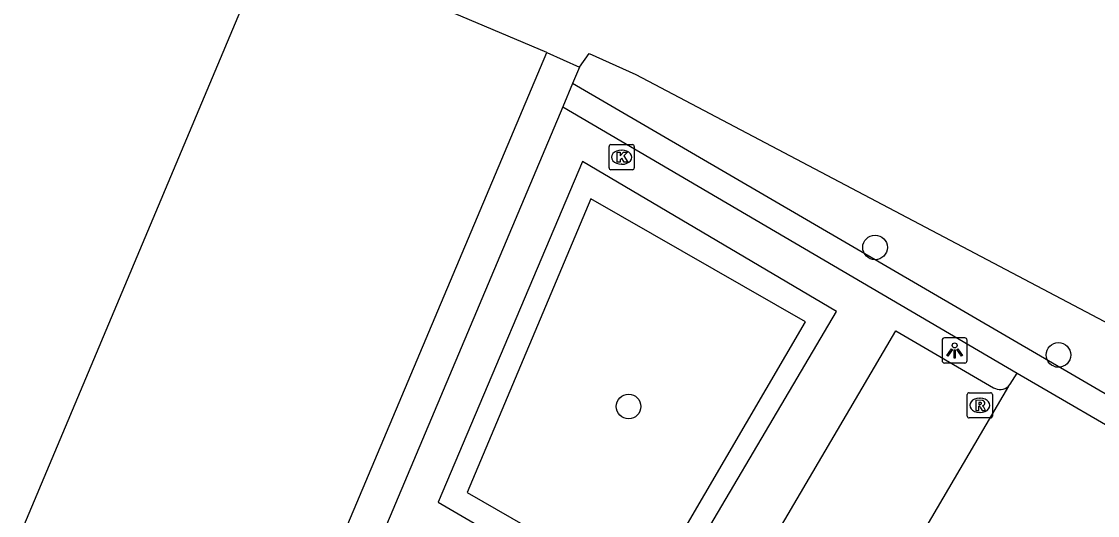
# Model space of a CAD drawing. Extents: x 160664 to 161506, y 382245 to 383288.
# Drawn here: x 161037.82 to 161080.58, y 383151.52 to 383171.15 of the extents above; entities that cross this region are included whole.
import ezdxf

# ---------------------------------------------------------------- set-up
doc = ezdxf.new("R2010")
doc.units = 0
for name, color, linetype in [('IMGEO_Boom', 7, 'Continuous'), ('IMGEO_Groenvoorziening', 7, 'Continuous'), ('IMGEO_Hek', 7, 'Continuous'), ('IMGEO_Kolk', 7, 'Continuous'), ('IMGEO_Lichtpunt', 7, 'Continuous'), ('IMGEO_Pand', 7, 'Continuous'), ('IMGEO_Rijbaan_lokaal_open', 7, 'Continuous'), ('IMGEO_Rioolput', 7, 'Continuous'), ('IMGEO_Voetpad_open', 7, 'Continuous')]:
    doc.layers.add(name, color=color, linetype=linetype)

msp = doc.modelspace()

# ---------------------------------------------------------------- linework, layer by layer
at = {"layer": 'IMGEO_Boom'}
for centre in [(161071.741, 383162.174), (161079.03, 383157.901), (161061.946, 383155.854)]:
    msp.add_circle(centre, 0.489, dxfattribs=at)
at = {"layer": 'IMGEO_Groenvoorziening'}
for points in [[(161059.994, 383169.339), (161060.373, 383169.88), (161062.233, 383169.04), (161086.232, 383156.39)], [(161084.726, 383154.118), (161059.721, 383168.691)], [(161060.451, 383164.104), (161055.527, 383152.435), (161062.631, 383148.352), (161068.976, 383159.221), (161060.451, 383164.104)]]:
    msp.add_lwpolyline(points, dxfattribs=at)
at = {"layer": 'IMGEO_Hek'}
msp.add_lwpolyline([(161062.233, 383169.04), (161086.232, 383156.39)], dxfattribs=at)
at = {"layer": 'IMGEO_Kolk'}
for p, q in [((161061.171, 383165.332), (161061.171, 383166.184)), ((161061.246, 383166.258), (161062.098, 383166.258)), ((161061.659, 383166.038), (161061.684, 383166.038)), ((161062.172, 383166.184), (161062.172, 383165.332)), ((161062.098, 383165.258), (161061.246, 383165.258)), ((161061.682, 383165.478), (161061.657, 383165.478))]:
    msp.add_line(p, q, dxfattribs=at)
for points in [[(161061.171, 383165.332), (161061.171, 383166.184)], [(161061.246, 383166.258), (161062.098, 383166.258)], [(161061.492, 383165.958), (161061.615, 383165.958), (161061.615, 383165.807), (161061.745, 383165.958), (161061.909, 383165.958), (161061.763, 383165.807), (161061.916, 383165.558), (161061.764, 383165.558), (161061.679, 383165.722), (161061.615, 383165.655), (161061.615, 383165.558), (161061.492, 383165.558), (161061.492, 383165.958)], [(161062.172, 383166.184), (161062.172, 383165.332)], [(161062.098, 383165.258), (161061.246, 383165.258)]]:
    msp.add_lwpolyline(points, dxfattribs=at)
for centre, start, end in [((161061.248, 383166.182), 91.552, 178.448), ((161061.248, 383166.182), 91.552, 178.448), ((161062.096, 383166.182), 1.552, 88.448), ((161062.096, 383166.182), 1.552, 88.448), ((161061.248, 383165.334), 181.552, 268.448), ((161061.248, 383165.334), 181.552, 268.448), ((161062.096, 383165.334), 271.552, 358.448), ((161062.096, 383165.334), 271.552, 358.448)]:
    msp.add_arc(centre, 0.0765, start, end, dxfattribs=at)
for centre, major_axis, ratio, start_param, end_param in [((161061.658, 383165.758), (-0.387, 0.002), 0.722429, 4.712389, 7.853982), ((161061.683, 383165.758), (-0.39, 0.002), 0.717154, 1.570796, 4.712389)]:
    msp.add_ellipse(centre, major_axis=major_axis, ratio=ratio, start_param=start_param, end_param=end_param, dxfattribs=at)
at = {"layer": 'IMGEO_Lichtpunt'}
for p, q in [((161074.406, 383158.483), (161074.406, 383157.676)), ((161074.406, 383158.483), (161074.406, 383157.676)), ((161075.308, 383158.578), (161074.5, 383158.578)), ((161075.308, 383158.578), (161074.5, 383158.578)), ((161075.402, 383157.676), (161075.402, 383158.483)), ((161075.402, 383157.676), (161075.402, 383158.483)), ((161074.5, 383157.582), (161075.308, 383157.582)), ((161074.5, 383157.582), (161075.308, 383157.582))]:
    msp.add_line(p, q, dxfattribs=at)
for points in [[(161074.78, 383158.147), (161074.819, 383158.119), (161074.631, 383157.857), (161074.593, 383157.884), (161074.78, 383158.147)], [(161074.882, 383158.099), (161074.929, 383158.099), (161074.929, 383157.777), (161074.882, 383157.777), (161074.882, 383158.099)], [(161074.992, 383158.119), (161075.03, 383158.146), (161075.217, 383157.884), (161075.178, 383157.856), (161074.992, 383158.119)]]:
    msp.add_lwpolyline(points, dxfattribs=at)
msp.add_circle((161074.905, 383158.281), 0.0994, dxfattribs=at)
for centre, start, end in [((161074.5, 383158.483), 90, 180), ((161074.5, 383158.483), 90, 180), ((161075.308, 383158.483), 0, 90), ((161075.308, 383158.483), 0, 90), ((161074.5, 383157.676), 180, 270), ((161074.5, 383157.676), 180, 270), ((161075.308, 383157.676), 270, 0), ((161075.308, 383157.676), 270, 360)]:
    msp.add_arc(centre, 0.0946, start, end, dxfattribs=at)
at = {"layer": 'IMGEO_Pand'}
for points in [[(161058.7, 383169.924), (161054.092, 383171.863), (161047.75, 383174.531), (161027.92, 383127.435), (161028.408, 383127.228), (161026.575, 383122.899), (161025.396, 383123.589)], [(161037.055, 383116.792), (161040.631, 383125.26), (161039.983, 383125.561), (161058.7, 383169.924)]]:
    msp.add_lwpolyline(points, dxfattribs=at)
at = {"layer": 'IMGEO_Rijbaan_lokaal_open'}
for points in [[(161077.04, 383156.658), (161077.109, 383156.737), (161077.39, 383157.18)], [(161077.39, 383157.18), (161082.548, 383154.181)], [(161077.04, 383156.658), (161069.353, 383143.536)]]:
    msp.add_lwpolyline(points, dxfattribs=at)
at = {"layer": 'IMGEO_Rioolput'}
for p, q in [((161075.405, 383155.474), (161075.405, 383156.326)), ((161075.48, 383156.4), (161076.332, 383156.4)), ((161075.893, 383156.18), (161075.918, 383156.18)), ((161076.406, 383156.326), (161076.406, 383155.474)), ((161076.332, 383155.4), (161075.48, 383155.4)), ((161075.916, 383155.62), (161075.891, 383155.62))]:
    msp.add_line(p, q, dxfattribs=at)
for points in [[(161075.405, 383155.474), (161075.405, 383156.326)], [(161075.48, 383156.4), (161076.332, 383156.4)], [(161075.994, 383156.098), (161075.742, 383156.1), (161075.742, 383155.7)], [(161076.406, 383156.326), (161076.406, 383155.474)], [(161075.742, 383155.7), (161075.866, 383155.7), (161075.866, 383155.862), (161075.877, 383155.862)], [(161075.92, 383156.019), (161075.866, 383156.019), (161075.866, 383155.938)], [(161075.866, 383155.938), (161075.918, 383155.938)], [(161075.924, 383155.833), (161075.995, 383155.7), (161076.135, 383155.7), (161076.07, 383155.826)], [(161076.332, 383155.4), (161075.48, 383155.4)]]:
    msp.add_lwpolyline(points, dxfattribs=at)
for centre, radius, start, end in [((161075.482, 383156.324), 0.0765, 91.552, 178.448), ((161075.482, 383156.324), 0.0765, 91.552, 178.448), ((161075.993, 383155.988), 0.109, 350.3612, 89.416), ((161076.33, 383156.324), 0.0765, 1.552, 88.448), ((161076.33, 383156.324), 0.0765, 1.552, 88.448), ((161075.876, 383155.809), 0.0533, 26.0293, 88.6989), ((161075.902, 383156.127), 0.19, 274.7715, 282.9687), ((161075.926, 383155.923), 0.0964, 77.0061, 93.1865), ((161075.94, 383155.98), 0.0378, 276.6634, 79.6772), ((161075.991, 383155.988), 0.112, 277.5842, 350.9817), ((161075.975, 383155.773), 0.108, 29.5134, 73.7905), ((161075.482, 383155.476), 0.0765, 181.552, 268.448), ((161075.482, 383155.476), 0.0765, 181.552, 268.448), ((161076.33, 383155.476), 0.0765, 271.552, 358.448), ((161076.33, 383155.476), 0.0765, 271.552, 358.448)]:
    msp.add_arc(centre, radius, start, end, dxfattribs=at)
for centre, major_axis, ratio, start_param, end_param in [((161075.892, 383155.9), (-0.387, 0.002), 0.722429, 4.712389, 7.853982), ((161075.917, 383155.9), (-0.39, 0.002), 0.717154, 1.570796, 4.712389)]:
    msp.add_ellipse(centre, major_axis=major_axis, ratio=ratio, start_param=start_param, end_param=end_param, dxfattribs=at)
at = {"layer": 'IMGEO_Voetpad_open'}
for points in [[(161058.7, 383169.924), (161059.994, 383169.339)], [(161059.994, 383169.339), (161059.721, 383168.691)], [(161059.721, 383168.691), (161059.331, 383167.766)], [(161059.331, 383167.766), (161039.378, 383120.485)], [(161059.331, 383167.766), (161077.39, 383157.18)], [(161070.206, 383159.634), (161060.118, 383165.589), (161054.383, 383152.053), (161062.836, 383147.12), (161070.206, 383159.634)], [(161068.056, 383141.322), (161063.746, 383143.845), (161072.561, 383158.858), (161076.449, 383156.598)]]:
    msp.add_lwpolyline(points, dxfattribs=at)
msp.add_arc((161076.705, 383157.02), 0.493, 238.7718, 312.8221, dxfattribs=at)

doc.saveas('drawing.dxf')
